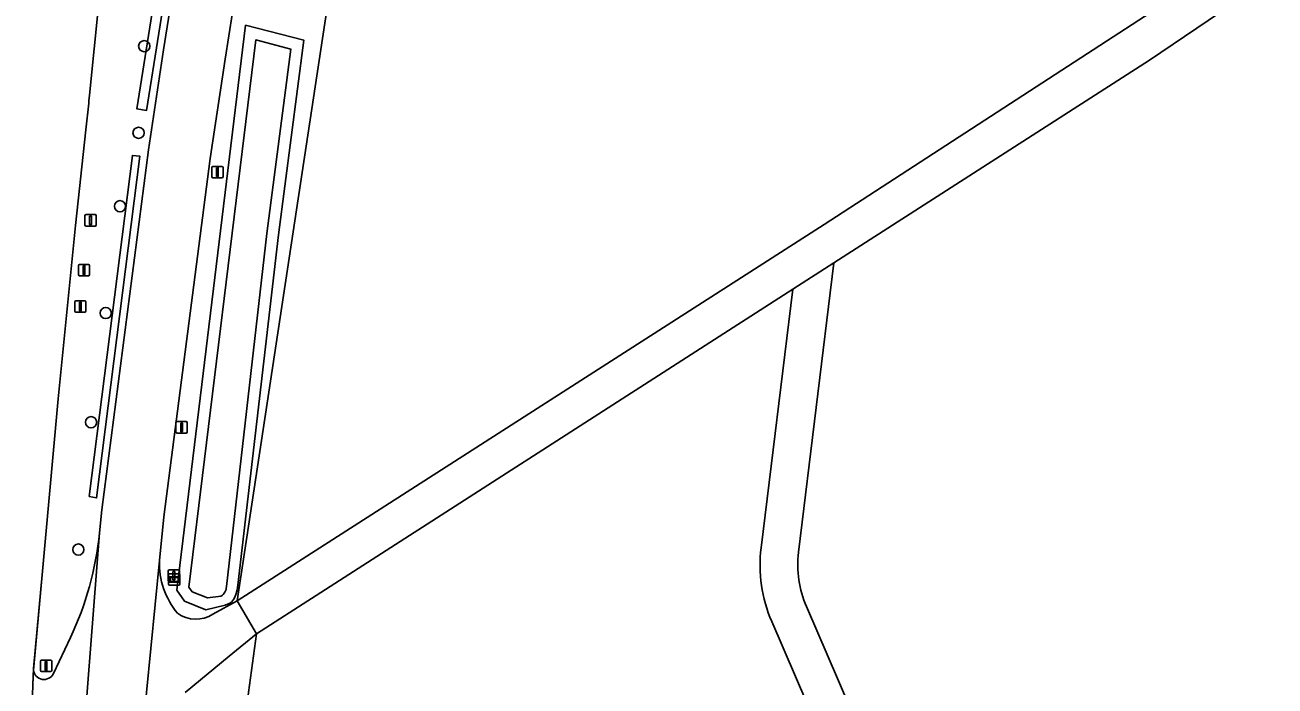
# Model space of a CAD drawing. Extents: x 161483 to 162250, y 379484 to 380833.
# Drawn here: x 161538.6 to 161647.8, y 379750.6 to 379808.4 of the extents above; entities that cross this region are included whole.
import ezdxf

# ---------------------------------------------------------------- set-up
doc = ezdxf.new("R2010")
doc.units = 0
for name, color, linetype in [('IMGEO_Berm_groen', 7, 'Continuous'), ('IMGEO_Boom', 7, 'Continuous'), ('IMGEO_Gemengd_bos', 7, 'Continuous'), ('IMGEO_Groenvoorziening', 7, 'Continuous'), ('IMGEO_Haag', 7, 'Continuous'), ('IMGEO_Hek', 7, 'Continuous'), ('IMGEO_Informatiebord', 7, 'Continuous'), ('IMGEO_Lichtmast', 7, 'Continuous'), ('IMGEO_Loofbos', 7, 'Continuous'), ('IMGEO_Oever', 7, 'Continuous'), ('IMGEO_Portaal', 7, 'Continuous'), ('IMGEO_Rijbaan_lokaal_gesloten', 7, 'Continuous'), ('IMGEO_Rijbaan_lokaal_halfverhard', 7, 'Continuous'), ('IMGEO_Rijbaan_lokaal_open', 7, 'Continuous'), ('IMGEO_Rijbaan_regionaal_gesloten', 7, 'Continuous'), ('IMGEO_Verkeersbordpaal', 7, 'Continuous'), ('IMGEO_Verkeersregelinstallatiepaal', 7, 'Continuous'), ('IMGEO_Voetpad_onverhard', 7, 'Continuous'), ('IMGEO_Waterloop', 7, 'Continuous')]:
    doc.layers.add(name, color=color, linetype=linetype)

msp = doc.modelspace()

# ---------------------------------------------------------------- linework, layer by layer
at = {"layer": 'IMGEO_Berm_groen'}
for points in [[(161546.64, 379820.14), (161546.14, 379819.93), (161545.48, 379814.72), (161544.23, 379802.25), (161544.17, 379801.74), (161544.15, 379801.55), (161543.9, 379799.22), (161542.99, 379790.84), (161541.48, 379775.69), (161540.11, 379760.61), (161539.32, 379751.97)], [(161549.37, 379797.47), (161550.68, 379806.2), (161551.31, 379810.23), (161552.15, 379816.61)], [(161545.09, 379763.98), (161545.28, 379765.99), (161549.37, 379797.47)], [(161541.06, 379751.67), (161542.55, 379754.81)]]:
    msp.add_lwpolyline(points, dxfattribs=at)
for points in [[(161548.34, 379801.05), (161550.5, 379814.62), (161551.34, 379814.47), (161549.21, 379800.91)], [(161547.96, 379796.98), (161548.62, 379796.9), (161544.84, 379767.03), (161544.19, 379767.16)]]:
    msp.add_lwpolyline(points, close=True, dxfattribs=at)
for centre, radius, start, end in [((161517.61, 379766.64), 27.6, 334.6132, 354.4669), ((161540.23, 379752.06), 0.917, 185.9662, 334.5969)]:
    msp.add_arc(centre, radius, start, end, dxfattribs=at)
at = {"layer": 'IMGEO_Boom'}
for centre in [(161549, 379806.53), (161548.5, 379798.95), (161546.88, 379792.53), (161545.64, 379783.19), (161544.36, 379773.64), (161543.24, 379762.51)]:
    msp.add_circle(centre, 0.489, dxfattribs=at)
at = {"layer": 'IMGEO_Gemengd_bos'}
msp.add_lwpolyline([(161583.94, 379934.95), (161568.83, 379835.28), (161557.11, 379758.02), (161608.41, 379790.94), (161636.99, 379809.49), (161669.02, 379830.92), (161724.52, 379868.47), (161765.96, 379896.56)], dxfattribs=at)
at = {"layer": 'IMGEO_Groenvoorziening'}
for points in [[(161583.94, 379934.95), (161583.11, 379942.62), (161582.14, 379948.01), (161580.63, 379952.95), (161579.5, 379955.24), (161577.35, 379957.56), (161574.42, 379938.48), (161574.26, 379936.39), (161574.12, 379934.45), (161574.4, 379931.31), (161574.49, 379927.65), (161574.04, 379923.97), (161560.77, 379836.76), (161558.44, 379821.4), (161558.06, 379819.04), (161557.42, 379814.85), (161556.7, 379809.46), (161556.07, 379805.38), (161554.77, 379796.72), (161550.7, 379765.37), (161550.33, 379761.55)], [(161555, 379756.87), (161557.11, 379758.02), (161568.83, 379835.28), (161583.94, 379934.95)], [(161558.87, 379661.14), (161557.01, 379741.1), (161558.12, 379750), (161558.81, 379755.14), (161556.43, 379753.18), (161552.57, 379750)]]:
    msp.add_lwpolyline(points, dxfattribs=at)
for points in [[(161551.34, 379814.47), (161550.5, 379814.62), (161548.34, 379801.05), (161549.21, 379800.91)], [(161560.74, 379790.03), (161557.17, 379759.38), (161557.12, 379758.99), (161557.04, 379758.67), (161556.91, 379758.35), (161556.8, 379758.15), (161556.62, 379757.92), (161556.43, 379757.78), (161556.08, 379757.63), (161554.38, 379757.24), (161552.52, 379757.98), (161551.84, 379758.97), (161557.85, 379808.36), (161562.93, 379807.06)], [(161548.62, 379796.9), (161547.96, 379796.98), (161544.19, 379767.16), (161544.84, 379767.03)]]:
    msp.add_lwpolyline(points, close=True, dxfattribs=at)
for centre, radius, start, end in [((161557.24, 379761.34), 6.92, 178.2734, 219.4747), ((161553.51, 379759.17), 2.75, 234.2433, 302.9092)]:
    msp.add_arc(centre, radius, start, end, dxfattribs=at)
at = {"layer": 'IMGEO_Haag'}
for points in [[(161551.34, 379814.47), (161550.5, 379814.62), (161548.34, 379801.05), (161549.21, 379800.91)], [(161548.62, 379796.9), (161547.96, 379796.98), (161544.19, 379767.16), (161544.84, 379767.03)]]:
    msp.add_lwpolyline(points, close=True, dxfattribs=at)
at = {"layer": 'IMGEO_Hek'}
for points in [[(161557.11, 379758.02), (161558.81, 379755.14)], [(161558.81, 379755.14), (161558.12, 379750), (161557.01, 379741.1), (161558.87, 379661.14)]]:
    msp.add_lwpolyline(points, dxfattribs=at)
at = {"layer": 'IMGEO_Informatiebord'}
for p, q in [((161551.12, 379759.49), (161551.12, 379760.29)), ((161551.12, 379760.29), (161551.12, 379759.49)), ((161551.22, 379760.39), (161552.01, 379760.39)), ((161552.01, 379760.39), (161551.22, 379760.39)), ((161552.11, 379760.29), (161552.11, 379759.49)), ((161552.11, 379759.49), (161552.11, 379760.29)), ((161552.01, 379759.39), (161551.22, 379759.39)), ((161551.22, 379759.39), (161552.01, 379759.39))]:
    msp.add_line(p, q, dxfattribs=at)
for points in [[(161551.22, 379760.12), (161552.01, 379760.12), (161552.01, 379759.66), (161551.22, 379759.66), (161551.22, 379760.12)], [(161551.29, 379760.06), (161551.29, 379759.72), (161551.95, 379759.72), (161551.95, 379760.06), (161551.29, 379760.06)]]:
    msp.add_lwpolyline(points, dxfattribs=at)
for centre, start, end in [((161551.22, 379760.29), 90, 180), ((161551.22, 379760.29), 90, 180), ((161552.01, 379760.29), 0, 90), ((161552.01, 379760.29), 360, 90), ((161551.22, 379759.49), 180, 270), ((161551.22, 379759.49), 180, 270), ((161552.01, 379759.49), 270, 0), ((161552.01, 379759.49), 270, 0)]:
    msp.add_arc(centre, 0.1, start, end, dxfattribs=at)
at = {"layer": 'IMGEO_Lichtmast'}
for p, q in [((161554.9, 379795.12), (161554.9, 379795.92)), ((161554.9, 379795.92), (161554.9, 379795.12)), ((161555, 379796.02), (161555.79, 379796.02)), ((161555.79, 379796.02), (161555, 379796.02)), ((161555.79, 379795.02), (161555, 379795.02)), ((161555, 379795.02), (161555.79, 379795.02)), ((161555.89, 379795.92), (161555.89, 379795.12)), ((161555.89, 379795.12), (161555.89, 379795.92)), ((161543.25, 379786.55), (161543.25, 379787.35)), ((161543.25, 379787.35), (161543.25, 379786.55)), ((161543.35, 379787.45), (161544.13, 379787.45)), ((161544.13, 379787.45), (161543.35, 379787.45)), ((161544.23, 379787.35), (161544.23, 379786.55)), ((161544.23, 379786.55), (161544.23, 379787.35)), ((161544.13, 379786.45), (161543.35, 379786.45)), ((161543.35, 379786.45), (161544.13, 379786.45)), ((161551.77, 379772.8), (161551.77, 379773.6)), ((161551.77, 379773.6), (161551.77, 379772.8)), ((161551.87, 379773.7), (161552.66, 379773.7)), ((161552.66, 379773.7), (161551.87, 379773.7)), ((161552.76, 379773.6), (161552.76, 379772.8)), ((161552.76, 379772.8), (161552.76, 379773.6)), ((161552.66, 379772.7), (161551.87, 379772.7)), ((161551.87, 379772.7), (161552.66, 379772.7)), ((161539.93, 379751.94), (161539.93, 379752.74)), ((161539.93, 379752.74), (161539.93, 379751.94)), ((161540.03, 379752.84), (161540.82, 379752.84)), ((161540.82, 379752.84), (161540.03, 379752.84)), ((161540.92, 379752.74), (161540.92, 379751.94)), ((161540.92, 379751.94), (161540.92, 379752.74)), ((161540.82, 379751.84), (161540.03, 379751.84)), ((161540.03, 379751.84), (161540.82, 379751.84))]:
    msp.add_line(p, q, dxfattribs=at)
for points in [[(161555.32, 379795.89), (161555.47, 379795.89), (161555.47, 379795.14), (161555.32, 379795.14), (161555.32, 379795.89)], [(161543.66, 379787.32), (161543.82, 379787.32), (161543.82, 379786.57), (161543.66, 379786.57), (161543.66, 379787.32)], [(161552.19, 379773.57), (161552.34, 379773.57), (161552.34, 379772.82), (161552.19, 379772.82), (161552.19, 379773.57)], [(161540.35, 379752.71), (161540.5, 379752.71), (161540.5, 379751.96), (161540.35, 379751.96), (161540.35, 379752.71)]]:
    msp.add_lwpolyline(points, dxfattribs=at)
for centre, start, end in [((161555, 379795.92), 90, 180), ((161555, 379795.92), 90, 180), ((161555, 379795.12), 180, 270), ((161555, 379795.12), 180, 270), ((161555.79, 379795.92), 0, 90), ((161555.79, 379795.92), 360, 90), ((161555.79, 379795.12), 270, 0), ((161555.79, 379795.12), 270, 0), ((161543.35, 379787.35), 90, 180), ((161543.35, 379787.35), 90, 180), ((161544.13, 379787.35), 0, 90), ((161544.13, 379787.35), 360, 90), ((161543.35, 379786.55), 180, 270), ((161543.35, 379786.55), 180, 270), ((161544.13, 379786.55), 270, 0), ((161544.13, 379786.55), 270, 0), ((161551.87, 379773.6), 90, 180), ((161551.87, 379773.6), 90, 180), ((161552.66, 379773.6), 0, 90), ((161552.66, 379773.6), 360, 90), ((161551.87, 379772.8), 180, 270), ((161551.87, 379772.8), 180, 270), ((161552.66, 379772.8), 270, 0), ((161552.66, 379772.8), 270, 0), ((161540.03, 379752.74), 90, 180), ((161540.03, 379752.74), 90, 180), ((161540.82, 379752.74), 0, 90), ((161540.82, 379752.74), 360, 90), ((161540.03, 379751.94), 180, 270), ((161540.03, 379751.94), 180, 270), ((161540.82, 379751.94), 270, 0), ((161540.82, 379751.94), 270, 0)]:
    msp.add_arc(centre, 0.1, start, end, dxfattribs=at)
at = {"layer": 'IMGEO_Loofbos'}
for points in [[(161721.74, 379861.99), (161648.17, 379813.01), (161636.84, 379805.31), (161609.27, 379787.59), (161606.18, 379762.27)], [(161605.67, 379785.27), (161558.81, 379755.14), (161558.12, 379750), (161557.01, 379741.1), (161558.87, 379661.14), (161597.39, 379653.22), (161604.24, 379651.84), (161610.22, 379651.01), (161617.99, 379650.23), (161647.38, 379662.62)], [(161602.9, 379762.67), (161605.67, 379785.27)], [(161606.86, 379757.52), (161625.45, 379714.32), (161648.23, 379668.08)], [(161646.43, 379664.27), (161622.45, 379712.94), (161603.83, 379756.21)]]:
    msp.add_lwpolyline(points, dxfattribs=at)
for centre, radius, start, end in [((161615.31, 379761.15), 12.5, 173.0312, 203.2737), ((161615.32, 379761.16), 9.21, 173.0646, 203.2698)]:
    msp.add_arc(centre, radius, start, end, dxfattribs=at)
at = {"layer": 'IMGEO_Oever'}
msp.add_lwpolyline([(161560.74, 379790.03), (161562.93, 379807.06), (161557.85, 379808.36), (161551.84, 379758.97), (161552.52, 379757.98), (161554.38, 379757.24), (161556.08, 379757.63), (161556.43, 379757.78), (161556.62, 379757.92), (161556.8, 379758.15), (161556.91, 379758.35), (161557.04, 379758.67), (161557.12, 379758.99), (161557.17, 379759.38)], close=True, dxfattribs=at)
for points in [[(161555.71, 379758.43), (161554.52, 379758.29), (161553.19, 379758.82), (161552.91, 379759.23), (161558.74, 379807.07)], [(161558.74, 379807.07), (161561.8, 379806.28), (161559.72, 379790.16), (161556.18, 379759.28)]]:
    msp.add_lwpolyline(points, dxfattribs=at)
msp.add_arc((161555.21, 379759.26), 0.968, 300.6172, 0.6995, dxfattribs=at)
at = {"layer": 'IMGEO_Portaal'}
for p, q in [((161543.81, 379790.9), (161543.81, 379791.7)), ((161543.81, 379791.7), (161543.81, 379790.9)), ((161543.91, 379791.8), (161544.7, 379791.8)), ((161544.7, 379791.8), (161543.91, 379791.8)), ((161544.8, 379791.7), (161544.8, 379790.9)), ((161544.8, 379790.9), (161544.8, 379791.7)), ((161544.7, 379790.8), (161543.91, 379790.8)), ((161543.91, 379790.8), (161544.7, 379790.8))]:
    msp.add_line(p, q, dxfattribs=at)
msp.add_lwpolyline([(161544.23, 379791.67), (161544.38, 379791.67), (161544.38, 379790.92), (161544.23, 379790.92), (161544.23, 379791.67)], dxfattribs=at)
for centre, start, end in [((161543.91, 379791.7), 90, 180), ((161543.91, 379791.7), 90, 180), ((161544.7, 379791.7), 0, 90), ((161544.7, 379791.7), 360, 90), ((161543.91, 379790.9), 180, 270), ((161543.91, 379790.9), 180, 270), ((161544.7, 379790.9), 270, 0), ((161544.7, 379790.9), 270, 0)]:
    msp.add_arc(centre, 0.1, start, end, dxfattribs=at)
at = {"layer": 'IMGEO_Rijbaan_lokaal_gesloten'}
for points in [[(161543.05, 379741.09), (161543.3, 379741.06), (161545.09, 379763.98)], [(161542.55, 379754.81), (161541.06, 379751.67)], [(161539.32, 379751.97), (161539.25, 379750.7), (161539.12, 379745.9), (161538.85, 379719.7), (161540.46, 379730.63), (161541.37, 379736.83), (161542.15, 379740.45)]]:
    msp.add_lwpolyline(points, dxfattribs=at)
for centre, radius, start, end in [((161517.61, 379766.64), 27.6, 334.6132, 354.4669), ((161540.23, 379752.06), 0.917, 185.9662, 334.5969)]:
    msp.add_arc(centre, radius, start, end, dxfattribs=at)
at = {"layer": 'IMGEO_Rijbaan_lokaal_halfverhard'}
for points in [[(161550.33, 379761.55), (161549.19, 379750), (161548.92, 379747.3), (161548.76, 379742.36)], [(161556.43, 379753.18), (161558.81, 379755.14), (161557.11, 379758.02), (161555, 379756.87)], [(161552.57, 379750), (161556.43, 379753.18)]]:
    msp.add_lwpolyline(points, dxfattribs=at)
for centre, radius, start, end in [((161557.24, 379761.34), 6.92, 178.2734, 219.4747), ((161553.51, 379759.17), 2.75, 234.2433, 302.9092)]:
    msp.add_arc(centre, radius, start, end, dxfattribs=at)
at = {"layer": 'IMGEO_Rijbaan_lokaal_open'}
for points in [[(161556.07, 379805.38), (161556.7, 379809.46), (161557.42, 379814.85), (161558.06, 379819.04), (161558.44, 379821.4), (161560.77, 379836.76), (161574.04, 379923.97), (161574.49, 379927.65), (161574.4, 379931.31), (161574.12, 379934.45), (161574.26, 379936.39), (161572.22, 379936.71), (161572.32, 379937.34), (161568.76, 379939.45)], [(161568.67, 379924.98), (161568.64, 379924.71), (161566.42, 379910.1), (161555.39, 379837.58), (161553.58, 379825.73), (161553.13, 379822.77), (161553.05, 379822.24), (161552.68, 379819.89), (161552.15, 379816.61), (161551.31, 379810.23), (161550.68, 379806.2), (161549.37, 379797.47), (161545.28, 379765.99), (161545.09, 379763.98), (161543.3, 379741.06), (161542.78, 379730.23), (161542.27, 379719.34), (161541.04, 379686.2), (161541.25, 379674.78), (161537.74, 379653.47)], [(161765.96, 379896.56), (161724.52, 379868.47), (161669.02, 379830.92), (161636.99, 379809.49), (161608.41, 379790.94), (161557.11, 379758.02), (161558.81, 379755.14), (161605.67, 379785.27), (161609.27, 379787.59), (161636.84, 379805.31), (161648.17, 379813.01), (161721.74, 379861.99), (161724.63, 379863.92), (161746.76, 379878.66)], [(161543.86, 379658.45), (161546.34, 379673.34), (161546.33, 379680.8), (161546.77, 379687.72), (161546.82, 379704.84), (161547.4, 379721.54), (161548.18, 379734.86), (161548.76, 379742.36), (161548.92, 379747.3), (161549.19, 379750), (161550.33, 379761.55), (161550.7, 379765.37), (161554.77, 379796.72), (161556.07, 379805.38)]]:
    msp.add_lwpolyline(points, dxfattribs=at)
at = {"layer": 'IMGEO_Rijbaan_regionaal_gesloten'}
for points in [[(161528.86, 379653.72), (161529.05, 379655.33), (161530.75, 379660.18), (161532.29, 379665.51), (161533.71, 379675.2), (161533.73, 379675.3), (161535.21, 379687.18), (161535.27, 379687.62), (161538.85, 379719.7), (161539.12, 379745.9), (161539.25, 379750.7), (161539.33, 379752.11), (161540.11, 379760.61), (161541.48, 379775.69), (161542.99, 379790.84), (161543.9, 379799.22), (161544.15, 379801.55), (161544.17, 379801.74), (161544.23, 379802.25), (161545.48, 379814.72)], [(161535.27, 379687.62), (161538.85, 379719.7), (161539.12, 379745.9), (161539.25, 379750.7), (161539.32, 379751.97), (161540.11, 379760.61), (161541.48, 379775.69), (161542.99, 379790.84), (161543.9, 379799.22), (161544.15, 379801.55), (161544.17, 379801.74), (161544.23, 379802.25), (161545.48, 379814.72)]]:
    msp.add_lwpolyline(points, dxfattribs=at)
at = {"layer": 'IMGEO_Verkeersbordpaal'}
for p, q in [((161551.09, 379759.82), (161551.09, 379760.62)), ((161551.09, 379760.62), (161551.09, 379759.82)), ((161551.19, 379760.72), (161551.98, 379760.72)), ((161551.98, 379760.72), (161551.19, 379760.72)), ((161552.08, 379760.62), (161552.08, 379759.82)), ((161552.08, 379759.82), (161552.08, 379760.62)), ((161551.98, 379759.72), (161551.19, 379759.72)), ((161551.19, 379759.72), (161551.98, 379759.72))]:
    msp.add_line(p, q, dxfattribs=at)
msp.add_lwpolyline([(161551.51, 379760.6), (161551.66, 379760.6), (161551.66, 379759.85), (161551.51, 379759.85), (161551.51, 379760.6)], dxfattribs=at)
for centre, start, end in [((161551.19, 379760.62), 90, 180), ((161551.19, 379760.62), 90, 180), ((161551.98, 379760.62), 0, 90), ((161551.98, 379760.62), 360, 90), ((161551.19, 379759.82), 180, 270), ((161551.19, 379759.82), 180, 270), ((161551.98, 379759.82), 270, 0), ((161551.98, 379759.82), 270, 0)]:
    msp.add_arc(centre, 0.1, start, end, dxfattribs=at)
at = {"layer": 'IMGEO_Verkeersregelinstallatiepaal'}
for p, q in [((161542.92, 379783.36), (161542.92, 379784.16)), ((161542.92, 379784.16), (161542.92, 379783.36)), ((161543.02, 379784.26), (161543.8, 379784.26)), ((161543.8, 379784.26), (161543.02, 379784.26)), ((161543.9, 379784.16), (161543.9, 379783.36)), ((161543.9, 379783.36), (161543.9, 379784.16)), ((161543.8, 379783.26), (161543.02, 379783.26)), ((161543.02, 379783.26), (161543.8, 379783.26))]:
    msp.add_line(p, q, dxfattribs=at)
msp.add_lwpolyline([(161543.33, 379784.14), (161543.49, 379784.14), (161543.49, 379783.39), (161543.33, 379783.39), (161543.33, 379784.14)], dxfattribs=at)
for centre, start, end in [((161543.02, 379784.16), 90, 180), ((161543.02, 379784.16), 90, 180), ((161543.8, 379784.16), 0, 90), ((161543.8, 379784.16), 360, 90), ((161543.02, 379783.36), 180, 270), ((161543.02, 379783.36), 180, 270), ((161543.8, 379783.36), 270, 0), ((161543.8, 379783.36), 270, 0)]:
    msp.add_arc(centre, 0.1, start, end, dxfattribs=at)
at = {"layer": 'IMGEO_Voetpad_onverhard'}
for points in [[(161606.18, 379762.27), (161609.27, 379787.59), (161605.67, 379785.27), (161602.9, 379762.67)], [(161648.23, 379668.08), (161625.45, 379714.32), (161606.86, 379757.52)], [(161603.83, 379756.21), (161622.45, 379712.94), (161646.43, 379664.27)]]:
    msp.add_lwpolyline(points, dxfattribs=at)
for centre, radius, start, end in [((161615.31, 379761.15), 12.5, 173.0312, 203.2737), ((161615.32, 379761.16), 9.21, 173.0646, 203.2698)]:
    msp.add_arc(centre, radius, start, end, dxfattribs=at)
at = {"layer": 'IMGEO_Waterloop'}
msp.add_lwpolyline([(161556.18, 379759.28), (161559.72, 379790.16), (161561.8, 379806.28), (161558.74, 379807.07), (161552.91, 379759.23), (161553.19, 379758.82), (161554.52, 379758.29), (161555.71, 379758.43)], dxfattribs=at)
msp.add_arc((161555.21, 379759.26), 0.968, 300.6172, 0.6995, dxfattribs=at)

doc.saveas('drawing.dxf')
